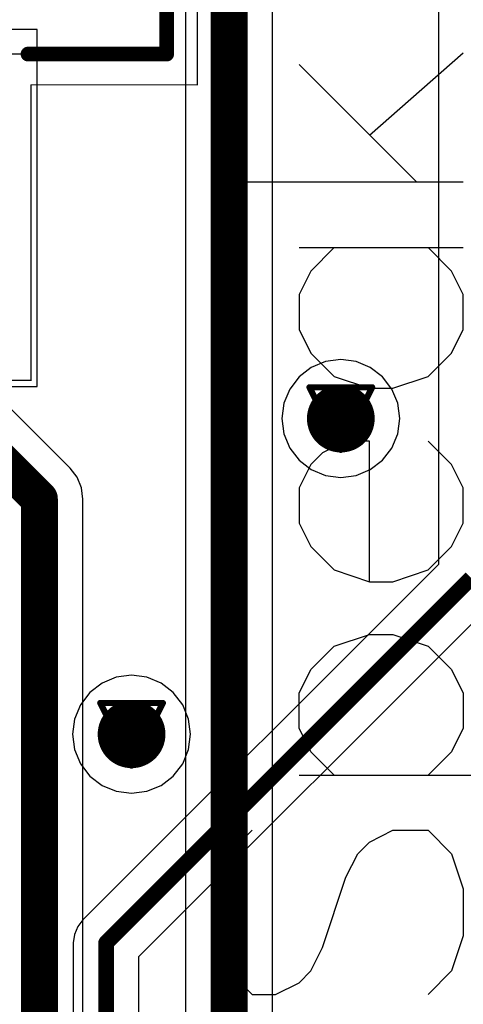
# Model space of a CAD drawing. Header units: millimetres. Extents: x 138 to 555, y 26 to 334.
# Tile 453 of 656: x 237.63 to 241.23, y 287.79 to 295.79. Entities that reach past the tile are written whole.
import ezdxf

# ---------------------------------------------------------------- set-up
doc = ezdxf.new("R2010")
doc.units = ezdxf.units.MM
for name, color, linetype in [('BottomLayer', 5, 'Continuous'), ('DrillDrawing', 1, 'Continuous'), ('Mechanical20', 56, 'Continuous'), ('Mechanical27', 56, 'Continuous'), ('MidLayer1', 16, 'Continuous'), ('MidLayer2', 76, 'Continuous'), ('MidLayer3', 90, 'Continuous'), ('MidLayer4', 156, 'Continuous'), ('MultiLayer', 9, 'Continuous'), ('TopLayer', 1, 'Continuous'), ('TopOverlay', 2, 'Continuous'), ('ViaHoleLayer', 16, 'Continuous')]:
    doc.layers.add(name, color=color, linetype=linetype)

# ---------------------------------------------------------------- blocks, each defined once
blk = doc.blocks.new('CON_PHONE_JACK_3P5_HY_PJ3028B_807')
at = {"layer": 'Mechanical20', "const_width": 0.01}
for points in [[(16.25, 3.25), (14.725, 3.25)], [(16.25, 3), (16.25, 3.25)], [(16.25, 1.9), (16.25, 3)], [(18.275, 1.9), (16.25, 1.9)], [(18.65, 1.9), (18.275, 1.9)], [(18.65, -0.125), (18.65, 1.9)]]:
    blk.add_lwpolyline(points, dxfattribs=at)
at = {"layer": 'Mechanical20', "const_width": 0.005}
for points in [[(16.2475, 3.25, 1), (16.2525, 3.25, 1)], [(16.2475, 3.25, 1), (16.2525, 3.25, 1)], [(16.2475, 3, 1), (16.2525, 3, 1)], [(16.2475, 3, 1), (16.2525, 3, 1)], [(16.2475, 1.9, 1), (16.2525, 1.9, 1)], [(16.2475, 1.9, 1), (16.2525, 1.9, 1)], [(18.2725, 1.9, 1), (18.2775, 1.9, 1)], [(18.2725, 1.9, 1), (18.2775, 1.9, 1)], [(18.6475, 1.9, 1), (18.6525, 1.9, 1)], [(18.6475, 1.9, 1), (18.6525, 1.9, 1)]]:
    blk.add_lwpolyline(points, format="xyb", close=True, dxfattribs=at)
at = {"layer": 'Mechanical27', "const_width": 0.01}
for points in [[(16, 3), (0.8, 3)], [(16, 2.5), (16, 3)], [(16, -3), (16, 2.5)]]:
    blk.add_lwpolyline(points, dxfattribs=at)
at = {"layer": 'Mechanical27', "const_width": 0.005}
for points in [[(15.9975, 3, 1), (16.0025, 3, 1)], [(15.9975, 3, 1), (16.0025, 3, 1)], [(15.9975, 2.5, 1), (16.0025, 2.5, 1)], [(15.9975, 2.5, 1), (16.0025, 2.5, 1)]]:
    blk.add_lwpolyline(points, format="xyb", close=True, dxfattribs=at)
at = {"layer": 'TopOverlay', "const_width": 0.12}
for points in [[(16, 3), (6.925, 3)], [(16, 1.875), (16, 3)]]:
    blk.add_lwpolyline(points, dxfattribs=at)
at = {"layer": 'TopOverlay', "const_width": 0.06}
for points in [[(15.97, 3, 1), (16.03, 3, 1)], [(15.97, 3, 1), (16.03, 3, 1)], [(15.97, 1.875, 1), (16.03, 1.875, 1)]]:
    blk.add_lwpolyline(points, format="xyb", close=True, dxfattribs=at)

msp = doc.modelspace()

# ---------------------------------------------------------------- linework, layer by layer
at = {"layer": 'BottomLayer'}
for p, q in [((238.9741, 303.6752), (238.9741, 285.1942)), ((239.6802, 285.048), (239.6802, 303.6752)), ((238.0371, 292.1436), (233.5395, 296.6412)), ((238.0932, 292.0705), (238.0371, 292.1436)), ((238.0371, 292.1436), (238.0371, 292.1436)), ((238.1285, 291.9854), (238.0932, 292.0705)), ((238.1405, 291.894), (238.1285, 291.9854)), ((238.1405, 285.2144), (238.1405, 291.894)), ((238.1405, 291.894), (238.1405, 291.894))]:
    msp.add_line(p, q, dxfattribs=at)
at = {"layer": 'BottomLayer', "const_width": 0.3}
for points in [[(239.3271, 285.048), (239.3271, 304.0346)], [(233.0358, 296.6457), (237.7875, 291.894)], [(237.7875, 285.2144), (237.7875, 291.894)]]:
    msp.add_lwpolyline(points, dxfattribs=at)
at = {"layer": 'BottomLayer'}
for points, const_width in [([(240.0966, 292.5474, 1), (240.3716, 292.5474, 1)], 0.275), ([(237.7125, 291.894, 1), (237.8625, 291.894, 1)], 0.15), ([(237.7125, 291.894, 1), (237.8625, 291.894, 1)], 0.15), ([(238.3984, 289.9834, 1), (238.6734, 289.9834, 1)], 0.275)]:
    msp.add_lwpolyline(points, format="xyb", close=True, dxfattribs=dict(at, const_width=const_width))
at = {"layer": 'DrillDrawing', "const_width": 0.0508}
for points in [[(239.9801, 292.8014), (240.4881, 292.8014)], [(239.9801, 292.8014), (240.2341, 292.2934)], [(240.2341, 292.2934), (240.4881, 292.8014)], [(240.0817, 292.6998), (240.3865, 292.6998)], [(240.0817, 292.6998), (240.2341, 292.395)], [(240.2341, 292.395), (240.3865, 292.6998)], [(238.2819, 290.2374), (238.7899, 290.2374)], [(238.2819, 290.2374), (238.5359, 289.7294)], [(238.5359, 289.7294), (238.7899, 290.2374)], [(238.3835, 290.1358), (238.6883, 290.1358)], [(238.3835, 290.1358), (238.5359, 289.831)], [(238.5359, 289.831), (238.6883, 290.1358)]]:
    msp.add_lwpolyline(points, dxfattribs=at)
at = {"layer": 'DrillDrawing', "const_width": 0.0254}
for points in [[(239.9674, 292.8014, 1), (239.9928, 292.8014, 1)], [(239.9674, 292.8014, 1), (239.9928, 292.8014, 1)], [(240.4754, 292.8014, 1), (240.5008, 292.8014, 1)], [(240.4754, 292.8014, 1), (240.5008, 292.8014, 1)], [(240.069, 292.6998, 1), (240.0944, 292.6998, 1)], [(240.069, 292.6998, 1), (240.0944, 292.6998, 1)], [(240.3738, 292.6998, 1), (240.3992, 292.6998, 1)], [(240.3738, 292.6998, 1), (240.3992, 292.6998, 1)], [(240.2214, 292.395, 1), (240.2468, 292.395, 1)], [(240.2214, 292.395, 1), (240.2468, 292.395, 1)], [(240.2214, 292.2934, 1), (240.2468, 292.2934, 1)], [(240.2214, 292.2934, 1), (240.2468, 292.2934, 1)], [(238.2692, 290.2374, 1), (238.2946, 290.2374, 1)], [(238.2692, 290.2374, 1), (238.2946, 290.2374, 1)], [(238.7772, 290.2374, 1), (238.8026, 290.2374, 1)], [(238.7772, 290.2374, 1), (238.8026, 290.2374, 1)], [(238.3708, 290.1358, 1), (238.3962, 290.1358, 1)], [(238.3708, 290.1358, 1), (238.3962, 290.1358, 1)], [(238.6756, 290.1358, 1), (238.701, 290.1358, 1)], [(238.6756, 290.1358, 1), (238.701, 290.1358, 1)], [(238.5232, 289.831, 1), (238.5486, 289.831, 1)], [(238.5232, 289.831, 1), (238.5486, 289.831, 1)], [(238.5232, 289.7294, 1), (238.5486, 289.7294, 1)], [(238.5232, 289.7294, 1), (238.5486, 289.7294, 1)]]:
    msp.add_lwpolyline(points, format="xyb", close=True, dxfattribs=at)
at = {"layer": 'MidLayer1'}
for p, q in [((240.1101, 293.0101), (239.9945, 292.9623)), ((240.2341, 293.0265), (240.1101, 293.0101)), ((240.3581, 293.0101), (240.2341, 293.0265)), ((240.4736, 292.9623), (240.3581, 293.0101)), ((239.9945, 292.9623), (239.8953, 292.8861)), ((240.5729, 292.8861), (240.4736, 292.9623)), ((239.8953, 292.8861), (239.8192, 292.7869)), ((240.649, 292.7869), (240.5729, 292.8861)), ((239.8192, 292.7869), (239.7713, 292.6714)), ((240.6969, 292.6714), (240.649, 292.7869)), ((239.7713, 292.6714), (239.755, 292.5474)), ((240.7132, 292.5474), (240.6969, 292.6714)), ((239.755, 292.5474), (239.7713, 292.4234)), ((240.6969, 292.4234), (240.7132, 292.5474)), ((239.7713, 292.4234), (239.8192, 292.3078)), ((240.649, 292.3078), (240.6969, 292.4234)), ((239.8192, 292.3078), (239.8953, 292.2086)), ((240.5729, 292.2086), (240.649, 292.3078)), ((239.8953, 292.2086), (239.9945, 292.1325)), ((240.4736, 292.1325), (240.5729, 292.2086)), ((239.9945, 292.1325), (240.1101, 292.0846)), ((240.3581, 292.0846), (240.4736, 292.1325)), ((240.1101, 292.0846), (240.2341, 292.0683)), ((240.2341, 292.0683), (240.3581, 292.0846)), ((238.4119, 290.4462), (238.2963, 290.3983)), ((238.5359, 290.4625), (238.4119, 290.4462)), ((238.6599, 290.4462), (238.5359, 290.4625)), ((238.7754, 290.3983), (238.6599, 290.4462)), ((238.2963, 290.3983), (238.1971, 290.3222)), ((238.8747, 290.3222), (238.7754, 290.3983)), ((238.1971, 290.3222), (238.121, 290.2229)), ((238.9508, 290.2229), (238.8747, 290.3222)), ((238.121, 290.2229), (238.0731, 290.1074)), ((238.9987, 290.1074), (238.9508, 290.2229)), ((238.0731, 290.1074), (238.0568, 289.9834)), ((239.015, 289.9834), (238.9987, 290.1074)), ((238.0568, 289.9834), (238.0731, 289.8594)), ((238.9987, 289.8594), (239.015, 289.9834)), ((238.0731, 289.8594), (238.121, 289.7438)), ((238.9508, 289.7438), (238.9987, 289.8594)), ((238.121, 289.7438), (238.1971, 289.6446)), ((238.8747, 289.6446), (238.9508, 289.7438)), ((238.1971, 289.6446), (238.2963, 289.5685)), ((238.7754, 289.5685), (238.8747, 289.6446)), ((238.2963, 289.5685), (238.4119, 289.5206)), ((238.6599, 289.5206), (238.7754, 289.5685)), ((238.4119, 289.5206), (238.5359, 289.5043)), ((238.5359, 289.5043), (238.6599, 289.5206))]:
    msp.add_line(p, q, dxfattribs=at)
at = {"layer": 'MidLayer1', "const_width": 0.275}
for points in [[(240.0966, 292.5474, 1), (240.3716, 292.5474, 1)], [(238.3984, 289.9834, 1), (238.6734, 289.9834, 1)]]:
    msp.add_lwpolyline(points, format="xyb", close=True, dxfattribs=at)
at = {"layer": 'MidLayer2', "const_width": 0.275}
for points in [[(240.0966, 292.5474, 1), (240.3716, 292.5474, 1)], [(238.3984, 289.9834, 1), (238.6734, 289.9834, 1)]]:
    msp.add_lwpolyline(points, format="xyb", close=True, dxfattribs=at)
at = {"layer": 'MidLayer3', "const_width": 0.275}
for points in [[(240.0966, 292.5474, 1), (240.3716, 292.5474, 1)], [(238.3984, 289.9834, 1), (238.6734, 289.9834, 1)]]:
    msp.add_lwpolyline(points, format="xyb", close=True, dxfattribs=at)
at = {"layer": 'MidLayer4'}
for p, q in [((240.1101, 293.0101), (239.9945, 292.9623)), ((240.2341, 293.0265), (240.1101, 293.0101)), ((240.3581, 293.0101), (240.2341, 293.0265)), ((240.4736, 292.9623), (240.3581, 293.0101)), ((239.9945, 292.9623), (239.8953, 292.8861)), ((240.5729, 292.8861), (240.4736, 292.9623)), ((239.8953, 292.8861), (239.8192, 292.7869)), ((240.649, 292.7869), (240.5729, 292.8861)), ((239.8192, 292.7869), (239.7713, 292.6714)), ((240.6969, 292.6714), (240.649, 292.7869)), ((239.7713, 292.6714), (239.755, 292.5474)), ((240.7132, 292.5474), (240.6969, 292.6714)), ((239.755, 292.5474), (239.7713, 292.4234)), ((240.6969, 292.4234), (240.7132, 292.5474)), ((239.7713, 292.4234), (239.8192, 292.3078)), ((240.649, 292.3078), (240.6969, 292.4234)), ((239.8192, 292.3078), (239.8953, 292.2086)), ((240.5729, 292.2086), (240.649, 292.3078)), ((239.8953, 292.2086), (239.9945, 292.1325)), ((240.4736, 292.1325), (240.5729, 292.2086)), ((239.9945, 292.1325), (240.1101, 292.0846)), ((240.3581, 292.0846), (240.4736, 292.1325)), ((240.1101, 292.0846), (240.2341, 292.0683)), ((240.2341, 292.0683), (240.3581, 292.0846)), ((238.4119, 290.4462), (238.2963, 290.3983)), ((238.5359, 290.4625), (238.4119, 290.4462)), ((238.6599, 290.4462), (238.5359, 290.4625)), ((238.7754, 290.3983), (238.6599, 290.4462)), ((238.2963, 290.3983), (238.1971, 290.3222)), ((238.8747, 290.3222), (238.7754, 290.3983)), ((238.1971, 290.3222), (238.121, 290.2229)), ((238.9508, 290.2229), (238.8747, 290.3222)), ((238.121, 290.2229), (238.0731, 290.1074)), ((238.9987, 290.1074), (238.9508, 290.2229)), ((238.0731, 290.1074), (238.0568, 289.9834)), ((239.015, 289.9834), (238.9987, 290.1074)), ((238.0568, 289.9834), (238.0731, 289.8594)), ((238.9987, 289.8594), (239.015, 289.9834)), ((238.0731, 289.8594), (238.121, 289.7438)), ((238.9508, 289.7438), (238.9987, 289.8594)), ((238.121, 289.7438), (238.1971, 289.6446)), ((238.8747, 289.6446), (238.9508, 289.7438)), ((238.1971, 289.6446), (238.2963, 289.5685)), ((238.7754, 289.5685), (238.8747, 289.6446)), ((238.2963, 289.5685), (238.4119, 289.5206)), ((238.6599, 289.5206), (238.7754, 289.5685)), ((238.4119, 289.5206), (238.5359, 289.5043)), ((238.5359, 289.5043), (238.6599, 289.5206))]:
    msp.add_line(p, q, dxfattribs=at)
at = {"layer": 'MidLayer4', "const_width": 0.275}
for points in [[(240.0966, 292.5474, 1), (240.3716, 292.5474, 1)], [(238.3984, 289.9834, 1), (238.6734, 289.9834, 1)]]:
    msp.add_lwpolyline(points, format="xyb", close=True, dxfattribs=at)
at = {"layer": 'MultiLayer', "const_width": 0.275}
for points in [[(240.0966, 292.5474, 1), (240.3716, 292.5474, 1)], [(238.3984, 289.9834, 1), (238.6734, 289.9834, 1)]]:
    msp.add_lwpolyline(points, format="xyb", close=True, dxfattribs=at)
at = {"layer": 'TopLayer'}
for p, q in [((241.0261, 308.9627), (241.0261, 291.3623)), ((237.7705, 295.7074), (235.3705, 295.7074)), ((237.7705, 292.8074), (237.7705, 295.7074)), ((235.3705, 292.8074), (237.7705, 292.8074)), ((241.0261, 291.3623), (238.1408, 288.477)), ((238.5945, 288.1789), (241.4798, 291.0643)), ((238.0985, 288.4219), (238.072, 288.3578)), ((238.1408, 288.477), (238.0985, 288.4219)), ((238.072, 288.3578), (238.0629, 288.289)), ((238.0629, 288.289), (238.0629, 284.1763)), ((238.5945, 284.3635), (238.5945, 288.1789))]:
    msp.add_line(p, q, dxfattribs=at)
for points, const_width in [([(240.0966, 292.5474, 1), (240.3716, 292.5474, 1)], 0.275), ([(238.3984, 289.9834, 1), (238.6734, 289.9834, 1)], 0.275), ([(238.2969, 288.289, 1), (238.3604, 288.289, 1)], 0.0635), ([(238.2969, 288.289, 1), (238.3604, 288.289, 1)], 0.0635)]:
    msp.add_lwpolyline(points, format="xyb", close=True, dxfattribs=dict(at, const_width=const_width))
at = {"layer": 'TopLayer', "const_width": 0.127}
for points in [[(238.3287, 288.289), (241.2919, 291.2522)], [(238.3287, 283.4724), (238.3287, 288.289)]]:
    msp.add_lwpolyline(points, dxfattribs=at)
at = {"layer": 'TopOverlay'}
for p, q in [((240.4661, 294.8503), (241.2278, 295.5169)), ((239.8948, 295.4216), (240.847, 294.4695)), ((239.2283, 294.4695), (241.2278, 294.4695)), ((239.8948, 293.9362), (241.2278, 293.9362)), ((240.1804, 293.9362), (239.99, 293.7458)), ((241.1326, 293.7458), (240.9422, 293.9362)), ((239.99, 293.7458), (239.8948, 293.5554)), ((241.2278, 293.5554), (241.1326, 293.7458)), ((239.8948, 293.5554), (239.8948, 293.2697)), ((241.2278, 293.2697), (241.2278, 293.5554)), ((239.8948, 293.2697), (239.99, 293.0793)), ((241.1326, 293.0793), (241.2278, 293.2697)), ((239.99, 293.0793), (240.1804, 292.8888)), ((240.9422, 292.8888), (241.1326, 293.0793)), ((240.1804, 292.8888), (240.4661, 292.7936)), ((240.6565, 292.7936), (240.9422, 292.8888)), ((240.4661, 292.7936), (240.6565, 292.7936)), ((240.2757, 292.3652), (240.0852, 292.2699)), ((240.4661, 292.3652), (240.2757, 292.3652)), ((240.4661, 291.2225), (240.4661, 292.3652)), ((241.1326, 292.1747), (240.9422, 292.3652)), ((240.0852, 292.2699), (239.99, 292.1747)), ((239.99, 292.1747), (239.8948, 291.9843)), ((241.2278, 291.9843), (241.1326, 292.1747)), ((239.8948, 291.9843), (239.8948, 291.6986)), ((241.2278, 291.6986), (241.2278, 291.9843)), ((239.8948, 291.6986), (239.99, 291.5082)), ((241.1326, 291.5082), (241.2278, 291.6986)), ((239.99, 291.5082), (240.1804, 291.3178)), ((240.9422, 291.3178), (241.1326, 291.5082)), ((240.1804, 291.3178), (240.4661, 291.2225)), ((240.6565, 291.2225), (240.9422, 291.3178)), ((240.4661, 291.2225), (240.6565, 291.2225)), ((240.1804, 290.6988), (240.4661, 290.7941)), ((240.4661, 290.7941), (240.6565, 290.7941)), ((240.6565, 290.7941), (240.9422, 290.6988)), ((239.99, 290.5084), (240.1804, 290.6988)), ((240.9422, 290.6988), (241.1326, 290.5084)), ((239.8948, 290.318), (239.99, 290.5084)), ((241.1326, 290.5084), (241.2278, 290.318)), ((239.8948, 290.0323), (239.8948, 290.318)), ((241.2278, 290.318), (241.2278, 290.0323)), ((239.99, 289.8419), (239.8948, 290.0323)), ((241.2278, 290.0323), (241.1326, 289.8419)), ((240.1804, 289.6514), (239.99, 289.8419)), ((241.1326, 289.8419), (240.9422, 289.6514)), ((239.8948, 289.6514), (241.8944, 289.6514)), ((239.5139, 289.2039), (239.3235, 289.0135)), ((240.4661, 289.1087), (240.6565, 289.2039)), ((240.6565, 289.2039), (240.9422, 289.2039)), ((240.9422, 289.2039), (241.1326, 289.0135)), ((240.3709, 289.0135), (240.4661, 289.1087)), ((239.3235, 289.0135), (239.2283, 288.7278)), ((240.2757, 288.823), (240.3709, 289.0135)), ((241.1326, 289.0135), (241.2278, 288.7278)), ((240.0852, 288.2517), (240.2757, 288.823)), ((239.2283, 288.7278), (239.2283, 288.347)), ((241.2278, 288.7278), (241.2278, 288.347)), ((239.2283, 288.347), (239.3235, 288.0613)), ((241.2278, 288.347), (241.1326, 288.0613)), ((239.99, 288.0613), (240.0852, 288.2517)), ((239.3235, 288.0613), (239.5139, 287.8709)), ((239.8948, 287.9661), (239.99, 288.0613)), ((241.1326, 288.0613), (240.9422, 287.8709)), ((239.7043, 287.8709), (239.8948, 287.9661)), ((239.5139, 287.8709), (239.7043, 287.8709))]:
    msp.add_line(p, q, dxfattribs=at)
at = {"layer": 'ViaHoleLayer', "const_width": 0.15}
for points in [[(240.1591, 292.5474, 1), (240.3091, 292.5474, 1)], [(238.4609, 289.9834, 1), (238.6109, 289.9834, 1)]]:
    msp.add_lwpolyline(points, format="xyb", close=True, dxfattribs=at)

# ---------------------------------------------------------------- block references
at = {"rotation": 270}
msp.add_blockref('CON_PHONE_JACK_3P5_HY_PJ3028B_807', (235.8205, 311.5074), dxfattribs=at)

doc.saveas('drawing.dxf')
